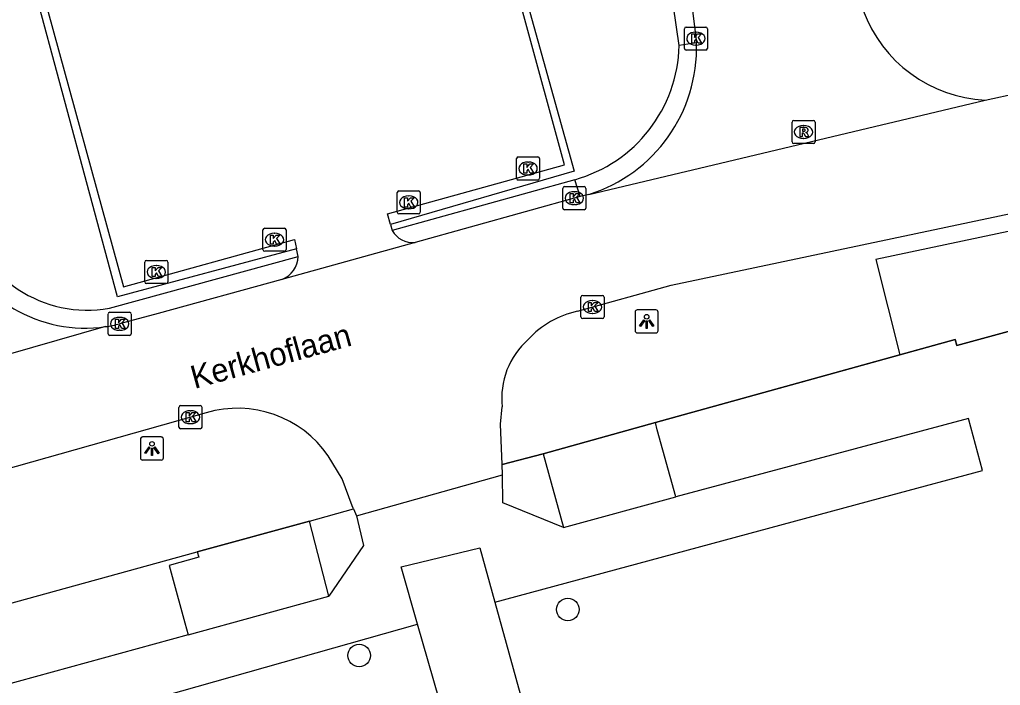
# Model space of a CAD drawing. Extents: x 159053 to 160041, y 380450 to 381422.
# Drawn here: x 159301.36 to 159343.85, y 380932.02 to 380960.85 of the extents above; entities that cross this region are included whole.
import ezdxf

# ---------------------------------------------------------------- set-up
doc = ezdxf.new("R2010")
doc.units = 0
for name, color, linetype in [('IMGEO_Boom', 7, 'Continuous'), ('IMGEO_Groenvoorziening', 7, 'Continuous'), ('IMGEO_Haag', 7, 'Continuous'), ('IMGEO_Hek', 7, 'Continuous'), ('IMGEO_Kolk', 7, 'Continuous'), ('IMGEO_Lichtpunt', 7, 'Continuous'), ('IMGEO_Muur', 7, 'Continuous'), ('IMGEO_Openbare_ruimte_label', 7, 'Continuous'), ('IMGEO_Pand', 7, 'Continuous'), ('IMGEO_Parkeervlak_open', 7, 'Continuous'), ('IMGEO_Rijbaan_lokaal_open', 7, 'Continuous'), ('IMGEO_Rioolput', 7, 'Continuous'), ('IMGEO_Voetpad_gesloten', 7, 'Continuous'), ('IMGEO_Voetpad_open', 7, 'Continuous')]:
    doc.layers.add(name, color=color, linetype=linetype)

msp = doc.modelspace()

# ---------------------------------------------------------------- linework, layer by layer
at = {"layer": 'IMGEO_Boom'}
for centre in [(159325.108, 380935.304), (159316.074, 380933.311)]:
    msp.add_circle(centre, 0.489, dxfattribs=at)
at = {"layer": 'IMGEO_Groenvoorziening'}
msp.add_lwpolyline([(159339.487, 380946.33), (159341.887, 380946.995), (159341.965, 380946.733), (159387.631, 380959.18)], dxfattribs=at)
at = {"layer": 'IMGEO_Haag'}
for points in [[(159314.017, 380965.566), (159321.64, 380967.709), (159325.385, 380954.278), (159317.431, 380951.973)], [(159313.358, 380950.923), (159305.606, 380948.84), (159302.011, 380962.194), (159309.667, 380964.444)]]:
    msp.add_lwpolyline(points, dxfattribs=at)
at = {"layer": 'IMGEO_Hek'}
for points in [[(159387.631, 380959.18), (159341.965, 380946.733)], [(159341.965, 380946.733), (159341.887, 380946.995)]]:
    msp.add_lwpolyline(points, dxfattribs=at)
at = {"layer": 'IMGEO_Kolk'}
for p, q in [((159330.16, 380959.598), (159330.16, 380960.45)), ((159330.235, 380960.524), (159331.087, 380960.524)), ((159331.161, 380960.45), (159331.161, 380959.598)), ((159330.648, 380960.304), (159330.673, 380960.304)), ((159331.087, 380959.524), (159330.235, 380959.524)), ((159330.671, 380959.744), (159330.646, 380959.744)), ((159322.887, 380953.973), (159322.887, 380954.825)), ((159322.962, 380954.899), (159323.814, 380954.899)), ((159323.888, 380954.825), (159323.888, 380953.973)), ((159323.375, 380954.679), (159323.4, 380954.679)), ((159323.398, 380954.119), (159323.373, 380954.119)), ((159323.814, 380953.899), (159322.962, 380953.899)), ((159324.892, 380952.687), (159324.892, 380953.539)), ((159324.967, 380953.613), (159325.819, 380953.613)), ((159325.893, 380953.539), (159325.893, 380952.687)), ((159317.716, 380952.505), (159317.716, 380953.357)), ((159317.791, 380953.431), (159318.643, 380953.431)), ((159318.204, 380953.211), (159318.229, 380953.211)), ((159318.717, 380953.357), (159318.717, 380952.505)), ((159325.38, 380953.393), (159325.405, 380953.393)), ((159325.403, 380952.833), (159325.378, 380952.833)), ((159318.643, 380952.431), (159317.791, 380952.431)), ((159318.227, 380952.651), (159318.202, 380952.651)), ((159325.819, 380952.613), (159324.967, 380952.613)), ((159311.977, 380951.815), (159312.829, 380951.815)), ((159311.902, 380950.889), (159311.902, 380951.741)), ((159312.39, 380951.595), (159312.415, 380951.595)), ((159312.903, 380951.741), (159312.903, 380950.889)), ((159312.413, 380951.035), (159312.388, 380951.035)), ((159312.829, 380950.815), (159311.977, 380950.815)), ((159306.782, 380949.49), (159306.782, 380950.342)), ((159306.857, 380950.416), (159307.709, 380950.416)), ((159307.27, 380950.196), (159307.295, 380950.196)), ((159307.783, 380950.342), (159307.783, 380949.49)), ((159307.709, 380949.416), (159306.857, 380949.416)), ((159307.293, 380949.636), (159307.268, 380949.636)), ((159325.755, 380948.9), (159326.607, 380948.9)), ((159325.68, 380947.974), (159325.68, 380948.826)), ((159326.168, 380948.68), (159326.193, 380948.68)), ((159326.681, 380948.826), (159326.681, 380947.974)), ((159305.193, 380947.246), (159305.193, 380948.098)), ((159305.268, 380948.172), (159306.12, 380948.172)), ((159306.194, 380948.098), (159306.194, 380947.246)), ((159326.191, 380948.12), (159326.166, 380948.12)), ((159305.681, 380947.952), (159305.706, 380947.952)), ((159326.607, 380947.9), (159325.755, 380947.9)), ((159306.12, 380947.172), (159305.268, 380947.172)), ((159305.704, 380947.392), (159305.679, 380947.392)), ((159308.26, 380943.203), (159308.26, 380944.055)), ((159308.335, 380944.129), (159309.187, 380944.129)), ((159308.748, 380943.909), (159308.773, 380943.909)), ((159309.261, 380944.055), (159309.261, 380943.203)), ((159308.771, 380943.349), (159308.746, 380943.349)), ((159309.187, 380943.129), (159308.335, 380943.129))]:
    msp.add_line(p, q, dxfattribs=at)
for points in [[(159330.16, 380959.598), (159330.16, 380960.45)], [(159330.235, 380960.524), (159331.087, 380960.524)], [(159331.161, 380960.45), (159331.161, 380959.598)], [(159330.481, 380960.224), (159330.604, 380960.224), (159330.604, 380960.073), (159330.734, 380960.224), (159330.898, 380960.224), (159330.752, 380960.073), (159330.905, 380959.824), (159330.753, 380959.824), (159330.668, 380959.988), (159330.604, 380959.921), (159330.604, 380959.824), (159330.481, 380959.824), (159330.481, 380960.224)], [(159331.087, 380959.524), (159330.235, 380959.524)], [(159322.887, 380953.973), (159322.887, 380954.825)], [(159322.962, 380954.899), (159323.814, 380954.899)], [(159323.888, 380954.825), (159323.888, 380953.973)], [(159323.208, 380954.599), (159323.331, 380954.599), (159323.331, 380954.448), (159323.461, 380954.599), (159323.625, 380954.599), (159323.479, 380954.448), (159323.632, 380954.199), (159323.48, 380954.199), (159323.395, 380954.363), (159323.331, 380954.296), (159323.331, 380954.199), (159323.208, 380954.199), (159323.208, 380954.599)], [(159323.814, 380953.899), (159322.962, 380953.899)], [(159324.892, 380952.687), (159324.892, 380953.539)], [(159324.967, 380953.613), (159325.819, 380953.613)], [(159325.893, 380953.539), (159325.893, 380952.687)], [(159317.716, 380952.505), (159317.716, 380953.357)], [(159317.791, 380953.431), (159318.643, 380953.431)], [(159318.037, 380953.131), (159318.16, 380953.131), (159318.16, 380952.98), (159318.29, 380953.131), (159318.454, 380953.131), (159318.308, 380952.98), (159318.461, 380952.731), (159318.309, 380952.731), (159318.224, 380952.895), (159318.16, 380952.828), (159318.16, 380952.731), (159318.037, 380952.731), (159318.037, 380953.131)], [(159318.717, 380953.357), (159318.717, 380952.505)], [(159325.213, 380953.313), (159325.336, 380953.313), (159325.336, 380953.162), (159325.466, 380953.313), (159325.63, 380953.313), (159325.484, 380953.162), (159325.637, 380952.913), (159325.485, 380952.913), (159325.4, 380953.077), (159325.336, 380953.01), (159325.336, 380952.913), (159325.213, 380952.913), (159325.213, 380953.313)], [(159318.643, 380952.431), (159317.791, 380952.431)], [(159325.819, 380952.613), (159324.967, 380952.613)], [(159311.977, 380951.815), (159312.829, 380951.815)], [(159311.902, 380950.889), (159311.902, 380951.741)], [(159312.223, 380951.515), (159312.346, 380951.515), (159312.346, 380951.364), (159312.476, 380951.515), (159312.64, 380951.515), (159312.494, 380951.364), (159312.647, 380951.115), (159312.495, 380951.115), (159312.41, 380951.279), (159312.346, 380951.212), (159312.346, 380951.115), (159312.223, 380951.115), (159312.223, 380951.515)], [(159312.903, 380951.741), (159312.903, 380950.889)], [(159312.829, 380950.815), (159311.977, 380950.815)], [(159306.782, 380949.49), (159306.782, 380950.342)], [(159306.857, 380950.416), (159307.709, 380950.416)], [(159307.103, 380950.116), (159307.226, 380950.116), (159307.226, 380949.965), (159307.356, 380950.116), (159307.52, 380950.116), (159307.374, 380949.965), (159307.527, 380949.716), (159307.375, 380949.716), (159307.29, 380949.88), (159307.226, 380949.813), (159307.226, 380949.716), (159307.103, 380949.716), (159307.103, 380950.116)], [(159307.783, 380950.342), (159307.783, 380949.49)], [(159307.709, 380949.416), (159306.857, 380949.416)], [(159325.755, 380948.9), (159326.607, 380948.9)], [(159325.68, 380947.974), (159325.68, 380948.826)], [(159326.001, 380948.6), (159326.124, 380948.6), (159326.124, 380948.449), (159326.254, 380948.6), (159326.418, 380948.6), (159326.272, 380948.449), (159326.425, 380948.2), (159326.273, 380948.2), (159326.188, 380948.364), (159326.124, 380948.297), (159326.124, 380948.2), (159326.001, 380948.2), (159326.001, 380948.6)], [(159326.681, 380948.826), (159326.681, 380947.974)], [(159305.193, 380947.246), (159305.193, 380948.098)], [(159305.268, 380948.172), (159306.12, 380948.172)], [(159306.194, 380948.098), (159306.194, 380947.246)], [(159305.514, 380947.872), (159305.637, 380947.872), (159305.637, 380947.721), (159305.767, 380947.872), (159305.931, 380947.872), (159305.785, 380947.721), (159305.938, 380947.472), (159305.786, 380947.472), (159305.701, 380947.636), (159305.637, 380947.569), (159305.637, 380947.472), (159305.514, 380947.472), (159305.514, 380947.872)], [(159326.607, 380947.9), (159325.755, 380947.9)], [(159306.12, 380947.172), (159305.268, 380947.172)], [(159308.26, 380943.203), (159308.26, 380944.055)], [(159308.335, 380944.129), (159309.187, 380944.129)], [(159308.581, 380943.829), (159308.704, 380943.829), (159308.704, 380943.678), (159308.834, 380943.829), (159308.998, 380943.829), (159308.852, 380943.678), (159309.005, 380943.429), (159308.853, 380943.429), (159308.768, 380943.593), (159308.704, 380943.526), (159308.704, 380943.429), (159308.581, 380943.429), (159308.581, 380943.829)], [(159309.261, 380944.055), (159309.261, 380943.203)], [(159309.187, 380943.129), (159308.335, 380943.129)]]:
    msp.add_lwpolyline(points, dxfattribs=at)
for centre, start, end in [((159330.237, 380960.448), 91.552, 178.448), ((159330.237, 380960.448), 91.552, 178.448), ((159331.085, 380960.448), 1.552, 88.448), ((159331.085, 380960.448), 1.552, 88.448), ((159330.237, 380959.6), 181.552, 268.448), ((159330.237, 380959.6), 181.552, 268.448), ((159331.085, 380959.6), 271.552, 358.448), ((159331.085, 380959.6), 271.552, 358.448), ((159322.964, 380954.823), 91.552, 178.448), ((159322.964, 380954.823), 91.552, 178.448), ((159323.812, 380954.823), 1.552, 88.448), ((159323.812, 380954.823), 1.552, 88.448), ((159322.964, 380953.975), 181.552, 268.448), ((159322.964, 380953.975), 181.552, 268.448), ((159323.812, 380953.975), 271.552, 358.448), ((159323.812, 380953.975), 271.552, 358.448), ((159324.969, 380953.537), 91.552, 178.448), ((159324.969, 380953.537), 91.552, 178.448), ((159325.817, 380953.537), 1.552, 88.448), ((159325.817, 380953.537), 1.552, 88.448), ((159317.793, 380953.355), 91.552, 178.448), ((159317.793, 380953.355), 91.552, 178.448), ((159318.641, 380953.355), 1.552, 88.448), ((159318.641, 380953.355), 1.552, 88.448), ((159324.969, 380952.689), 181.552, 268.448), ((159324.969, 380952.689), 181.552, 268.448), ((159325.817, 380952.689), 271.552, 358.448), ((159325.817, 380952.689), 271.552, 358.448), ((159317.793, 380952.507), 181.552, 268.448), ((159317.793, 380952.507), 181.552, 268.448), ((159318.641, 380952.507), 271.552, 358.448), ((159318.641, 380952.507), 271.552, 358.448), ((159311.979, 380951.739), 91.552, 178.448), ((159311.979, 380951.739), 91.552, 178.448), ((159312.827, 380951.739), 1.552, 88.448), ((159312.827, 380951.739), 1.552, 88.448), ((159311.979, 380950.891), 181.552, 268.448), ((159311.979, 380950.891), 181.552, 268.448), ((159312.827, 380950.891), 271.552, 358.448), ((159312.827, 380950.891), 271.552, 358.448), ((159306.859, 380950.34), 91.552, 178.448), ((159306.859, 380950.34), 91.552, 178.448), ((159307.707, 380950.34), 1.552, 88.448), ((159307.707, 380950.34), 1.552, 88.448), ((159306.859, 380949.492), 181.552, 268.448), ((159306.859, 380949.492), 181.552, 268.448), ((159307.707, 380949.492), 271.552, 358.448), ((159307.707, 380949.492), 271.552, 358.448), ((159325.757, 380948.824), 91.552, 178.448), ((159325.757, 380948.824), 91.552, 178.448), ((159326.605, 380948.824), 1.552, 88.448), ((159326.605, 380948.824), 1.552, 88.448), ((159305.27, 380948.096), 91.552, 178.448), ((159305.27, 380948.096), 91.552, 178.448), ((159306.118, 380948.096), 1.552, 88.448), ((159306.118, 380948.096), 1.552, 88.448), ((159325.757, 380947.976), 181.552, 268.448), ((159325.757, 380947.976), 181.552, 268.448), ((159326.605, 380947.976), 271.552, 358.448), ((159326.605, 380947.976), 271.552, 358.448), ((159305.27, 380947.248), 181.552, 268.448), ((159305.27, 380947.248), 181.552, 268.448), ((159306.118, 380947.248), 271.552, 358.448), ((159306.118, 380947.248), 271.552, 358.448), ((159308.337, 380944.053), 91.552, 178.448), ((159308.337, 380944.053), 91.552, 178.448), ((159309.185, 380944.053), 1.552, 88.448), ((159309.185, 380944.053), 1.552, 88.448), ((159308.337, 380943.205), 181.552, 268.448), ((159308.337, 380943.205), 181.552, 268.448), ((159309.185, 380943.205), 271.552, 358.448), ((159309.185, 380943.205), 271.552, 358.448)]:
    msp.add_arc(centre, 0.0765, start, end, dxfattribs=at)
for centre, major_axis, ratio, start_param, end_param in [((159330.647, 380960.024), (-0.387, 0.002), 0.722429, 4.712389, 7.853982), ((159330.672, 380960.024), (-0.39, 0.002), 0.717154, 1.570796, 4.712389), ((159323.374, 380954.399), (-0.387, 0.002), 0.722429, 4.712389, 7.853982), ((159323.399, 380954.399), (-0.39, 0.002), 0.717154, 1.570796, 4.712389), ((159318.203, 380952.931), (-0.387, 0.002), 0.722429, 4.712389, 7.853982), ((159318.228, 380952.931), (-0.39, 0.002), 0.717154, 1.570796, 4.712389), ((159325.379, 380953.113), (-0.387, 0.002), 0.722429, 4.712389, 7.853982), ((159325.404, 380953.113), (-0.39, 0.002), 0.717154, 1.570796, 4.712389), ((159312.389, 380951.315), (-0.387, 0.002), 0.722429, 4.712389, 7.853982), ((159312.414, 380951.315), (-0.39, 0.002), 0.717154, 1.570796, 4.712389), ((159307.269, 380949.916), (-0.387, 0.002), 0.722429, 4.712389, 7.853982), ((159307.294, 380949.916), (-0.39, 0.002), 0.717154, 1.570796, 4.712389), ((159326.167, 380948.4), (-0.387, 0.002), 0.722429, 4.712389, 7.853982), ((159326.192, 380948.4), (-0.39, 0.002), 0.717154, 1.570796, 4.712389), ((159305.68, 380947.672), (-0.387, 0.002), 0.722429, 4.712389, 7.853982), ((159305.705, 380947.672), (-0.39, 0.002), 0.717154, 1.570796, 4.712389), ((159308.747, 380943.629), (-0.387, 0.002), 0.722429, 4.712389, 7.853982), ((159308.772, 380943.629), (-0.39, 0.002), 0.717154, 1.570796, 4.712389)]:
    msp.add_ellipse(centre, major_axis=major_axis, ratio=ratio, start_param=start_param, end_param=end_param, dxfattribs=at)
at = {"layer": 'IMGEO_Lichtpunt'}
for p, q in [((159328.027, 380948.181), (159328.027, 380947.374)), ((159328.027, 380948.181), (159328.027, 380947.374)), ((159328.929, 380948.276), (159328.121, 380948.276)), ((159328.929, 380948.276), (159328.121, 380948.276)), ((159329.023, 380947.374), (159329.023, 380948.181)), ((159329.023, 380947.374), (159329.023, 380948.181)), ((159328.121, 380947.28), (159328.929, 380947.28)), ((159328.121, 380947.28), (159328.929, 380947.28)), ((159306.595, 380942.677), (159306.595, 380941.87)), ((159306.595, 380942.677), (159306.595, 380941.87)), ((159307.497, 380942.772), (159306.689, 380942.772)), ((159307.497, 380942.772), (159306.689, 380942.772)), ((159307.591, 380941.87), (159307.591, 380942.677)), ((159307.591, 380941.87), (159307.591, 380942.677)), ((159306.689, 380941.776), (159307.497, 380941.776)), ((159306.689, 380941.776), (159307.497, 380941.776))]:
    msp.add_line(p, q, dxfattribs=at)
for points in [[(159328.401, 380947.845), (159328.44, 380947.817), (159328.252, 380947.555), (159328.214, 380947.582), (159328.401, 380947.845)], [(159328.503, 380947.797), (159328.55, 380947.797), (159328.55, 380947.475), (159328.503, 380947.475), (159328.503, 380947.797)], [(159328.613, 380947.817), (159328.651, 380947.844), (159328.838, 380947.582), (159328.799, 380947.554), (159328.613, 380947.817)], [(159306.969, 380942.341), (159307.008, 380942.313), (159306.82, 380942.051), (159306.782, 380942.078), (159306.969, 380942.341)], [(159307.071, 380942.293), (159307.118, 380942.293), (159307.118, 380941.971), (159307.071, 380941.971), (159307.071, 380942.293)], [(159307.181, 380942.313), (159307.219, 380942.34), (159307.406, 380942.078), (159307.367, 380942.05), (159307.181, 380942.313)]]:
    msp.add_lwpolyline(points, dxfattribs=at)
for centre in [(159328.526, 380947.979), (159307.094, 380942.475)]:
    msp.add_circle(centre, 0.0994, dxfattribs=at)
for centre, start, end in [((159328.121, 380948.181), 90, 180), ((159328.121, 380948.181), 90, 180), ((159328.929, 380948.181), 0, 90), ((159328.929, 380948.181), 0, 90), ((159328.121, 380947.374), 180, 270), ((159328.121, 380947.374), 180, 270), ((159328.929, 380947.374), 270, 0), ((159328.929, 380947.374), 270, 360), ((159306.689, 380942.677), 90, 180), ((159306.689, 380942.677), 90, 180), ((159307.497, 380942.677), 0, 90), ((159307.497, 380942.677), 0, 90), ((159306.689, 380941.87), 180, 270), ((159306.689, 380941.87), 180, 270), ((159307.497, 380941.87), 270, 0), ((159307.497, 380941.87), 270, 360)]:
    msp.add_arc(centre, 0.0946, start, end, dxfattribs=at)
at = {"layer": 'IMGEO_Muur'}
for points in [[(159341.887, 380946.995), (159328.909, 380943.398)], [(159324.047, 380942.045), (159328.909, 380943.398)], [(159324.047, 380942.045), (159322.269, 380941.577)], [(159313.921, 380939.13), (159315.828, 380939.657)], [(159313.921, 380939.13), (159309.054, 380937.802)], [(159296.42, 380934.314), (159309.054, 380937.802)]]:
    msp.add_lwpolyline(points, dxfattribs=at)
at = {"layer": 'IMGEO_Pand'}
for points in [[(159328.909, 380943.398), (159324.047, 380942.045)], [(159329.79, 380940.182), (159328.986, 380943.085), (159328.909, 380943.398)], [(159324.047, 380942.045), (159324.925, 380938.846)], [(159324.925, 380938.846), (159329.79, 380940.182)], [(159309.054, 380937.802), (159313.921, 380939.13)], [(159314.761, 380935.886), (159313.921, 380939.13)], [(159309.054, 380937.802), (159309.118, 380937.568), (159307.839, 380937.207), (159307.969, 380936.734), (159308.52, 380934.729), (159308.663, 380934.21)], [(159308.663, 380934.21), (159314.761, 380935.886)]]:
    msp.add_lwpolyline(points, dxfattribs=at)
at = {"layer": 'IMGEO_Parkeervlak_open'}
for points in [[(159317.431, 380951.973), (159317.297, 380952.433), (159324.97, 380954.552), (159321.482, 380967.317), (159314.09, 380965.303)], [(159309.751, 380964.135), (159302.347, 380962.084), (159305.861, 380949.279), (159313.272, 380951.326), (159313.358, 380950.923)], [(159317.431, 380951.973), (159317.506, 380951.717)], [(159313.429, 380950.591), (159313.358, 380950.923)]]:
    msp.add_lwpolyline(points, dxfattribs=at)
at = {"layer": 'IMGEO_Rijbaan_lokaal_open'}
for points in [[(159328.548, 380976.961), (159330.684, 380959.835)], [(159325.526, 380948.22), (159329.58, 380949.342), (159346.137, 380952.833), (159365.297, 380956.893), (159368.653, 380957.602)], [(159326.024, 380953.279), (159343.191, 380957.362)], [(159343.191, 380957.362), (159344.647, 380957.669)], [(159325.643, 380953.182), (159318.496, 380951.2)], [(159326.024, 380953.279), (159325.643, 380953.182)], [(159318.496, 380951.2), (159312.717, 380949.598)], [(159312.717, 380949.598), (159307.362, 380948.114), (159305.694, 380947.672)], [(159305.085, 380947.551), (159289.451, 380943.067)], [(159309.441, 380943.822), (159291.177, 380938.669), (159273.09, 380933.625)], [(159322.269, 380941.577), (159322.199, 380943.328), (159322.268, 380944.078)], [(159315.828, 380939.657), (159315.774, 380939.786), (159315.331, 380940.961), (159314.732, 380941.958)], [(159322.284, 380941.127), (159322.269, 380941.577)], [(159315.952, 380939.363), (159322.284, 380941.127)], [(159315.828, 380939.657), (159315.952, 380939.363)]]:
    msp.add_lwpolyline(points, dxfattribs=at)
for centre, radius, start, end in [((159343.495, 380963.317), 5.962, 200.3217, 267.0739), ((159324.04, 380959.623), 6.647, 287.3646, 1.825), ((159304.202, 380953.596), 6.109, 200.8349, 278.307), ((159326.425, 380944.183), 4.136, 102.5515, 137.1635), ((159304.162, 380953.788), 6.304, 278.415, 284.0601), ((159325.649, 380944.45), 3.402, 131.5746, 186.2794), ((159310.795, 380939.225), 4.792, 34.7686, 106.417)]:
    msp.add_arc(centre, radius, start, end, dxfattribs=at)
at = {"layer": 'IMGEO_Rioolput'}
for p, q in [((159334.823, 380955.552), (159334.823, 380956.404)), ((159334.898, 380956.478), (159335.75, 380956.478)), ((159335.311, 380956.258), (159335.336, 380956.258)), ((159335.824, 380956.404), (159335.824, 380955.552)), ((159335.334, 380955.698), (159335.309, 380955.698)), ((159335.75, 380955.478), (159334.898, 380955.478))]:
    msp.add_line(p, q, dxfattribs=at)
for points in [[(159334.823, 380955.552), (159334.823, 380956.404)], [(159334.898, 380956.478), (159335.75, 380956.478)], [(159335.412, 380956.176), (159335.16, 380956.178), (159335.16, 380955.778)], [(159335.338, 380956.097), (159335.284, 380956.097), (159335.284, 380956.016)], [(159335.824, 380956.404), (159335.824, 380955.552)], [(159335.16, 380955.778), (159335.284, 380955.778), (159335.284, 380955.94), (159335.295, 380955.94)], [(159335.284, 380956.016), (159335.336, 380956.016)], [(159335.342, 380955.911), (159335.413, 380955.778), (159335.553, 380955.778), (159335.488, 380955.904)], [(159335.75, 380955.478), (159334.898, 380955.478)]]:
    msp.add_lwpolyline(points, dxfattribs=at)
for centre, radius, start, end in [((159334.9, 380956.402), 0.0765, 91.552, 178.448), ((159334.9, 380956.402), 0.0765, 91.552, 178.448), ((159335.344, 380956.001), 0.0964, 77.0061, 93.1865), ((159335.358, 380956.058), 0.0378, 276.6634, 79.6772), ((159335.411, 380956.066), 0.109, 350.3612, 89.416), ((159335.748, 380956.402), 0.0765, 1.552, 88.448), ((159335.748, 380956.402), 0.0765, 1.552, 88.448), ((159335.294, 380955.887), 0.0533, 26.0293, 88.6989), ((159335.32, 380956.205), 0.19, 274.7715, 282.9687), ((159335.409, 380956.066), 0.112, 277.5842, 350.9817), ((159335.393, 380955.851), 0.108, 29.5134, 73.7905), ((159334.9, 380955.554), 0.0765, 181.552, 268.448), ((159334.9, 380955.554), 0.0765, 181.552, 268.448), ((159335.748, 380955.554), 0.0765, 271.552, 358.448), ((159335.748, 380955.554), 0.0765, 271.552, 358.448)]:
    msp.add_arc(centre, radius, start, end, dxfattribs=at)
for centre, major_axis, ratio, start_param, end_param in [((159335.31, 380955.978), (-0.387, 0.002), 0.722429, 4.712389, 7.853982), ((159335.335, 380955.978), (-0.39, 0.002), 0.717154, 1.570796, 4.712389)]:
    msp.add_ellipse(centre, major_axis=major_axis, ratio=ratio, start_param=start_param, end_param=end_param, dxfattribs=at)
at = {"layer": 'IMGEO_Voetpad_gesloten'}
for points in [[(159318.603, 380934.661), (159317.888, 380937.146), (159321.301, 380937.971), (159321.951, 380935.618)], [(159321.951, 380935.618), (159329.744, 380907.422), (159333.685, 380893.692)], [(159321.643, 380924.103), (159318.603, 380934.661)]]:
    msp.add_lwpolyline(points, dxfattribs=at)
at = {"layer": 'IMGEO_Voetpad_open'}
for points in [[(159329.935, 380959.726), (159327.509, 380976.426)], [(159387.057, 380960.735), (159338.456, 380950.454), (159339.487, 380946.33)], [(159330.684, 380959.835), (159329.935, 380959.726)], [(159325.411, 380953.915), (159317.506, 380951.717)], [(159325.643, 380953.182), (159325.411, 380953.915)], [(159305.253, 380948.347), (159313.429, 380950.591)], [(159328.909, 380943.398), (159339.487, 380946.33)], [(159321.951, 380935.618), (159339.103, 380940.246), (159343.08, 380941.319), (159342.47, 380943.578), (159329.79, 380940.182)], [(159322.269, 380941.577), (159324.047, 380942.045)], [(159324.925, 380938.846), (159322.298, 380939.923), (159322.284, 380941.127)], [(159313.921, 380939.13), (159315.828, 380939.657)], [(159315.952, 380939.363), (159316.261, 380938.071), (159314.761, 380935.886)], [(159296.42, 380934.314), (159309.054, 380937.802)], [(159308.663, 380934.21), (159298.341, 380931.373), (159298.973, 380929.13), (159305.427, 380930.949), (159318.603, 380934.661)]]:
    msp.add_lwpolyline(points, dxfattribs=at)
for centre, radius, start, end in [((159323.751, 380959.874), 6.186, 285.5668, 358.63), ((159304.304, 380953.725), 5.461, 193.2513, 280.0125), ((159318.374, 380952.173), 0.981, 207.7295, 277.1214), ((159312.35, 380950.613), 1.079, 289.8861, 358.8314)]:
    msp.add_arc(centre, radius, start, end, dxfattribs=at)

# ---------------------------------------------------------------- texts
at = {"layer": 'IMGEO_Openbare_ruimte_label'}
msp.add_text('Kerkhoflaan', height=1, rotation=15.426, dxfattribs=at).set_placement((159308.934, 380944.849))

doc.saveas('drawing.dxf')
